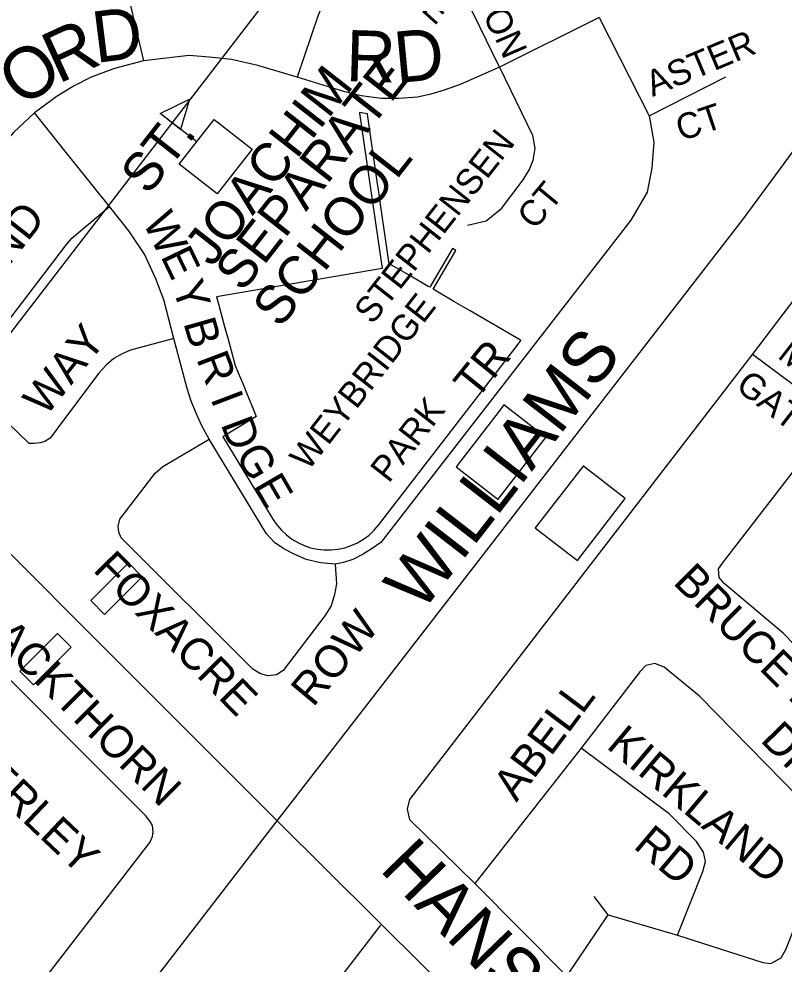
# Model space of a CAD drawing. Extents: x 586326 to 623965, y 4819854 to 4857850.
# Drawn here: x 599167 to 599764, y 4840117 to 4840854 of the extents above; entities that cross this region are included whole.
import ezdxf

# ---------------------------------------------------------------- set-up
doc = ezdxf.new("R2010")
doc.units = 0
for name, color, linetype in [('Lots_Concessions', 7, 'Continuous'), ('Major Rds and Hwys', 7, 'Continuous'), ('Major Rds Lbls', 7, 'Continuous'), ('Minor Rd Lbls', 7, 'Continuous'), ('Minor Rds', 7, 'Continuous'), ('Park Lbls', 7, 'Continuous'), ('Park Outlines', 7, 'Continuous'), ('Proposed Secondary Rds', 7, 'Continuous'), ('School Syms_Lbls', 7, 'Continuous'), ('Secondary Rds Lbls', 7, 'Continuous')]:
    doc.layers.add(name, color=color, linetype=linetype)

msp = doc.modelspace()

# ---------------------------------------------------------------- linework, layer by layer
at = {"layer": 'Lots_Concessions'}
for p, q in [((599085.22, 4840510.73), (599503.89, 4841055.28)), ((599410.47, 4840096.71), (599449.54, 4840147.43))]:
    msp.add_line(p, q, dxfattribs=at)
at = {"layer": 'Major Rds and Hwys'}
for points in [[(599368.77, 4840228.8), (599377.01, 4840239.45), (599731.75, 4840697.93), (599771.77, 4840752.23), (599787.25, 4840771.45), (599799.82, 4840785.05), (599825.17, 4840808.4)], [(599368.77, 4840228.8), (599019.46, 4840578.01)], [(598920.06, 4839647.23), (599368.77, 4840228.8)], [(599640.13, 4839958.91), (599368.77, 4840228.8)]]:
    msp.add_lwpolyline(points, dxfattribs=at)
at = {"layer": 'Minor Rds'}
for points in [[(599450.39, 4840924.25), (599406.38, 4840870.63), (599400.67, 4840856.92), (599384.32, 4840808.7)], [(599541.86, 4840816.47), (599521.65, 4840857.96), (599517.05, 4840866.33), (599512.02, 4840872.96), (599507.63, 4840877.71), (599497.53, 4840886.41), (599450.39, 4840924.25)], [(599619.68, 4840855.04), (599658.64, 4840778.44)], [(599541.86, 4840816.47), (599567.54, 4840763.4), (599569.49, 4840753.12), (599568.03, 4840743.58), (599565.21, 4840737.23), (599560.2, 4840728.66), (599542.47, 4840705.18), (599531.62, 4840696.32), (599516.94, 4840692.88)], [(599658.64, 4840778.44), (599718.4, 4840808.95)], [(599238.02, 4840707.71), (599210.56, 4840742.05), (599179.65, 4840780.89)], [(599658.64, 4840778.44), (599662.14, 4840757.83), (599660.58, 4840737.99), (599657.08, 4840718.93), (599644.25, 4840697.15), (599449.36, 4840445.66), (599441.92, 4840440.45), (599435.7, 4840436.55), (599427.76, 4840432.54), (599420.3, 4840430.26), (599413.8, 4840428.85)], [(599131.82, 4840583.25), (599136.81, 4840589.8), (599203.63, 4840677.06), (599208.75, 4840683.1), (599238.02, 4840707.71)], [(599288.13, 4840604.8), (599280.23, 4840634.98), (599273.97, 4840651.27), (599265.19, 4840670.61), (599253.13, 4840688.85), (599238.02, 4840707.71)], [(599739.03, 4840592.38), (599815.9, 4840693.35), (599835.08, 4840700.02)], [(599288.13, 4840604.8), (599254.29, 4840595.69), (599247.92, 4840592.93), (599241.45, 4840589.17), (599235.37, 4840584.16), (599229.75, 4840577.83), (599202.97, 4840542.17), (599191.64, 4840527.15), (599187.7, 4840524.53), (599183.96, 4840523.39), (599179.22, 4840522.88), (599175.25, 4840523.05), (599134.7, 4840562.28), (599131.93, 4840565.67), (599129.79, 4840568.83), (599128.61, 4840572.19), (599128.43, 4840576.13), (599131.82, 4840583.25)], [(599315.58, 4840526.44), (599309.88, 4840536.79), (599305.19, 4840547.11), (599301.25, 4840556.83), (599298.55, 4840565.87), (599288.13, 4840604.8)], [(599522.65, 4840179.93), (599472.09, 4840229.45), (599470.34, 4840237.89), (599472.09, 4840245.45), (599739.03, 4840592.38)], [(599804.06, 4840544.15), (599739.03, 4840592.38)], [(599928.99, 4840270.9), (599885.21, 4840271.82), (599875.78, 4840273.52), (599866.8, 4840276.4), (599857.92, 4840280.62), (599850.62, 4840285.49), (599842.74, 4840292.95), (599763.08, 4840374.97), (599717.08, 4840413.8), (599713.28, 4840418.54), (599712.71, 4840425.16), (599715.74, 4840429.6), (599804.06, 4840544.15)], [(599413.8, 4840428.85), (599414.91, 4840413.66), (599413.38, 4840405.13), (599410.65, 4840396.45), (599405.76, 4840388.63), (599373.44, 4840346.06), (599368.09, 4840342.68), (599361.52, 4840341.87), (599355.58, 4840343.26), (599349.65, 4840347.09), (599246.95, 4840449.48), (599245.2, 4840453.83), (599244.63, 4840458.48), (599245.93, 4840464.04), (599273.46, 4840499.72), (599279.51, 4840505.04), (599315.58, 4840526.44)], [(599413.8, 4840428.85), (599402.45, 4840429.88), (599391.34, 4840432.62), (599381.46, 4840436.97), (599373.78, 4840440.93), (599366.68, 4840445.67), (599360.38, 4840452.48), (599315.58, 4840526.44)], [(599145.38, 4840051.54), (599269.49, 4840211.78), (599271.46, 4840216.52), (599271.98, 4840220.23), (599271.39, 4840225.02), (599269.64, 4840228.33), (599266.05, 4840232.88), (599118.3, 4840380.82), (599114.61, 4840383.56), (599112.07, 4840384.68), (599109.48, 4840385.23), (599106.05, 4840384.96), (599103, 4840384.13), (599100.16, 4840382.46), (599096.81, 4840379.25), (599051.51, 4840326.39)], [(599680.78, 4840139.51), (599747.16, 4840118.37), (599753.47, 4840117.41), (599761.35, 4840121.85), (599765.24, 4840128.52), (599797.98, 4840211.1), (599798.27, 4840218.82), (599795.97, 4840225.48), (599788.26, 4840233.7), (599697.88, 4840325.94), (599670.25, 4840348.56), (599663.04, 4840351.4), (599656.05, 4840349.8), (599651.43, 4840345.02), (599605.65, 4840285.37)], [(599605.65, 4840285.37), (599522.65, 4840179.93)], [(599680.78, 4840139.51), (599700.54, 4840189.23), (599702.57, 4840196.91), (599700.91, 4840204.39), (599695.44, 4840212.64), (599674.22, 4840234.07), (599605.65, 4840285.37)], [(599594.31, 4840107.61), (599522.65, 4840179.93)], [(599626.56, 4840155.38), (599615.61, 4840169.77)], [(599594.31, 4840107.61), (599626.56, 4840155.38)], [(599626.56, 4840155.38), (599680.78, 4840139.51)]]:
    msp.add_lwpolyline(points, dxfattribs=at)
at = {"layer": 'Park Outlines'}
for points in [[(599410.73, 4840439.97), (599416.08, 4840440.54), (599421.34, 4840441.68), (599426.44, 4840443.38), (599431.33, 4840445.62), (599435.96, 4840448.37), (599440.26, 4840451.61), (599444.19, 4840455.29), (599447.7, 4840459.36), (599554.89, 4840598.43), (599558.64, 4840603.29), (599558.37, 4840603.45), (599519.16, 4840626.32), (599506.34, 4840633.8), (599491.51, 4840642.45), (599490.2, 4840643.22), (599507.88, 4840673.53), (599505.24, 4840675.07), (599487.56, 4840644.76), (599486.25, 4840645.52), (599471.42, 4840654.17), (599456.01, 4840663.16), (599455.78, 4840664.73), (599453.16, 4840682.74), (599450.59, 4840700.45), (599447.65, 4840720.71), (599446.71, 4840727.22), (599439.09, 4840779.7), (599439.04, 4840780.02), (599432.74, 4840780.99), (599432.79, 4840780.67), (599450.4, 4840659.38), (599321.4, 4840637.37), (599323.19, 4840630.81), (599325.6, 4840621.99), (599328, 4840613.17), (599330.41, 4840604.35), (599332.81, 4840595.53), (599335.22, 4840586.71), (599336.02, 4840583.78), (599338.36, 4840578.1), (599341.84, 4840569.67), (599345.33, 4840561.22), (599348.7, 4840553.05), (599352.4, 4840544.09), (599326.35, 4840528.28), (599365.4, 4840463.94), (599368.44, 4840459.5), (599371.93, 4840455.41), (599375.85, 4840451.72), (599380.14, 4840448.47), (599384.76, 4840445.7), (599389.64, 4840443.44), (599394.74, 4840441.73), (599400, 4840440.57), (599405.34, 4840439.98)], [(599545.28, 4840553.03), (599541.56, 4840548.2), (599508.08, 4840504.76), (599540.66, 4840479.65), (599540.9, 4840479.46), (599545.55, 4840485.49), (599573.45, 4840521.69), (599574.38, 4840522.9), (599578.1, 4840527.73), (599577.86, 4840527.91)], [(599607.06, 4840505.4), (599569.86, 4840457.14), (599570.1, 4840456.95), (599602.68, 4840431.84), (599639.88, 4840480.1), (599607.3, 4840505.22)], [(599252.72, 4840429.79), (599223.62, 4840400.71), (599223.41, 4840400.49), (599234.18, 4840389.72), (599234.39, 4840389.93), (599263.49, 4840419.01)], [(599197.41, 4840374.86), (599197.2, 4840374.64), (599168.11, 4840345.56), (599178.88, 4840334.78), (599207.97, 4840363.87), (599208.19, 4840364.08)]]:
    msp.add_lwpolyline(points, close=True, dxfattribs=at)
at = {"layer": 'Proposed Secondary Rds'}
for points in [[(599186.04, 4840968.93), (599216.39, 4840938.97), (599227.93, 4840925.89), (599233.96, 4840916.53), (599241.09, 4840903.38), (599245.21, 4840894.27), (599249.13, 4840884.18), (599252.04, 4840874.61), (599264.4, 4840821.42)], [(599619.68, 4840855.04), (599541.86, 4840816.47)], [(599384.32, 4840808.7), (599353.48, 4840817.66), (599333.1, 4840822.52), (599315.72, 4840824.31), (599300.05, 4840825.47), (599264.4, 4840821.42)], [(599264.4, 4840821.42), (599241.89, 4840815.3), (599223.58, 4840808.75), (599210.41, 4840801.93), (599197.29, 4840793.81), (599179.65, 4840780.89)], [(599541.86, 4840816.47), (599511.28, 4840802.8), (599498.85, 4840798.48), (599488.55, 4840795.44), (599478.02, 4840793.15), (599463.57, 4840791.94), (599450.04, 4840792.01), (599434.25, 4840794.15), (599421.28, 4840797.3), (599384.32, 4840808.7)], [(599179.65, 4840780.89), (599163.13, 4840765.6), (599151.01, 4840751.66), (599112.42, 4840700.79)]]:
    msp.add_lwpolyline(points, dxfattribs=at)
at = {"layer": 'School Syms_Lbls'}
msp.add_line((599305.93, 4840758.12), (599277.52, 4840780.32), dxfattribs=at)
for points in [[(599277.52, 4840780.32), (599300.3, 4840791.35), (599293.38, 4840767.85)], [(599292.3, 4840740.67), (599319.56, 4840775.57), (599349.17, 4840752.44), (599321.9, 4840717.54)]]:
    msp.add_lwpolyline(points, close=True, dxfattribs=at)

# ---------------------------------------------------------------- texts
at = {"layer": 'Major Rds Lbls'}
msp.add_text('WILLIAMS', height=40.002, rotation=52.15849, dxfattribs=at).set_placement((599481.26, 4840390.37))
at = {"layer": 'Minor Rd Lbls'}
for s, height, rotation, p in [('GATE', 19.998, 318.27062, (599439.05, 4840897.38)), ('O', 20, 294.74861, (599528.65, 4840857.39)), ('N', 20, 293.48871, (599538.07, 4840839.27)), ('ASTER', 19.998, 22.74658, (599661.2, 4840793.14)), ('CT', 19.998, 18.47634, (599683.49, 4840758.55)), ('STEPHENSEN', 19.998, 51.82187, (599442.89, 4840614.98)), ('CT', 19.998, 50.34492, (599569.49, 4840688.82)), ('BUCKLAND', 25.002, 51.96828, (599076.86, 4840555.4)), ('W', 25, 295.64103, (599263.48, 4840696.1)), ('E', 25, 295.64103, (599277.48, 4840669.1)), ('Y', 25, 289.35901, (599286.48, 4840645.1)), ('B', 25, 285.94541, (599295.48, 4840617.1)), ('WAY', 25.002, 51.34021, (599188.34, 4840543.3)), ('MITTSON', 19.998, 322.12503, (599757.84, 4840590.32)), ('TR', 25.002, 51.00903, (599523.99, 4840556.04)), ('R', 25, 290.79413, (599305.48, 4840589.1)), ('GATE', 19.998, 322.12503, (599725.03, 4840565.88)), ('I', 25, 290.79413, (599316.48, 4840558.1)), ('D', 25, 290.79413, (599324.48, 4840538.1)), ('G', 25, 300.10132, (599335.48, 4840514.1)), ('E', 25, 300.10132, (599349.48, 4840490.1)), ('FOXACRE', 25.002, 314.5061, (599224.34, 4840424)), ('BRUCE BEER', 25.002, 315.00002, (599676.48, 4840414.1)), ('BLACKTHORN', 25.002, 315.20804, (599116.22, 4840399.39)), ('ROW', 25.002, 50.07963, (599396.64, 4840316.74)), ('CAMBERLEY', 25.002, 316.50745, (599065.41, 4840327.4)), ('ABELL', 25.002, 53.13012, (599555.14, 4840242.71)), ('KIRKLAND', 25.002, 319.89911, (599624.48, 4840286.1)), ('DR', 25.002, 314.45436, (599744.48, 4840291.1)), ('RD', 25.002, 319.89911, (599645.48, 4840208.1)), ('HANSEN', 39.99, 314.16165, (599447.7, 4840190.53))]:
    msp.add_text(s, height=height, rotation=rotation, dxfattribs=at).set_placement(p)
at = {"layer": 'Park Lbls'}
for s, p in [('WEYBRIDGE', (599392.75, 4840500.94)), ('PARK', (599455.61, 4840491.41))]:
    msp.add_text(s, height=19.992, rotation=52.00002, dxfattribs=at).set_placement(p)
at = {"layer": 'School Syms_Lbls'}
for s, p in [('SEPARATE', (599341.7, 4840640.09)), ('JOACHIM', (599317.91, 4840659.75)), ('ST. ', (599268.18, 4840715.77)), ('SCHOOL', (599370.97, 4840611.99))]:
    msp.add_text(s, height=30, rotation=52.00002, dxfattribs=at).set_placement(p)
at = {"layer": 'Secondary Rds Lbls'}
for s, rotation, p in [('D', 7.12503, (599227.22, 4840819.65)), ('R', 24.67825, (599198.05, 4840803.14)), ('R', 358.31533, (599421.86, 4840805.52)), ('D', 5.44035, (599461.69, 4840803.96)), ('O', 35.5377, (599170.12, 4840784.22))]:
    msp.add_text(s, height=40, rotation=rotation, dxfattribs=at).set_placement(p)

doc.saveas('drawing.dxf')
